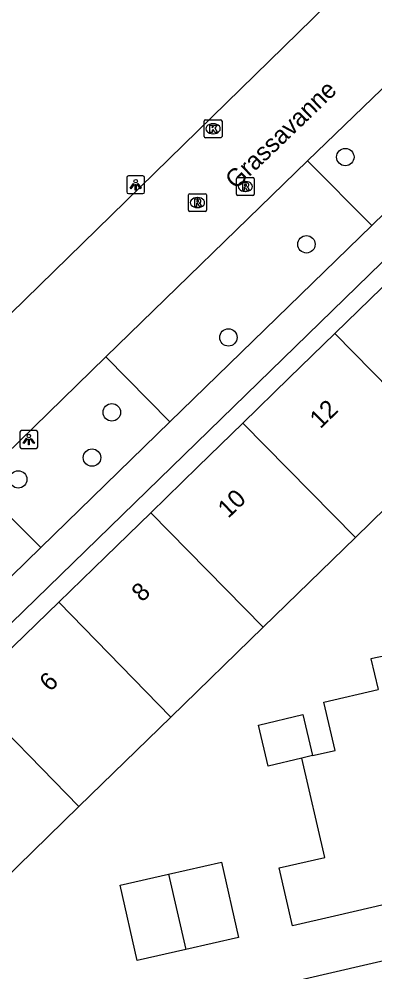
# Model space of a CAD drawing. Extents: x 156414 to 157775, y 382335 to 383765.
# Drawn here: x 156575.9 to 156595.9, y 383420.6 to 383474 of the extents above; entities that cross this region are included whole.
import ezdxf

# ---------------------------------------------------------------- set-up
doc = ezdxf.new("R2010")
doc.units = 0
for name, color, linetype in [('IMGEO_Boom', 7, 'Continuous'), ('IMGEO_Kolk', 7, 'Continuous'), ('IMGEO_Lichtpunt', 7, 'Continuous'), ('IMGEO_Openbare_ruimte_label', 7, 'Continuous'), ('IMGEO_Pand', 7, 'Continuous'), ('IMGEO_Pand_nummerreeks', 7, 'Continuous'), ('IMGEO_Parkeervlak_open', 7, 'Continuous'), ('IMGEO_Rijbaan_lokaal_gesloten', 7, 'Continuous'), ('IMGEO_Rioolput', 7, 'Continuous'), ('IMGEO_Voetpad_open', 7, 'Continuous')]:
    doc.layers.add(name, color=color, linetype=linetype)

msp = doc.modelspace()

# ---------------------------------------------------------------- linework, layer by layer
at = {"layer": 'IMGEO_Boom'}
for centre in [(156594.193, 383466.259), (156592.017, 383461.372), (156587.646, 383456.151), (156581.111, 383451.952), (156580.004, 383449.416), (156575.868, 383448.195)]:
    msp.add_circle(centre, 0.489, dxfattribs=at)
at = {"layer": 'IMGEO_Kolk'}
for p, q in [((156586.286, 383467.42), (156586.286, 383468.272)), ((156586.361, 383468.346), (156587.213, 383468.346)), ((156586.774, 383468.126), (156586.799, 383468.126)), ((156587.287, 383468.272), (156587.287, 383467.42)), ((156587.213, 383467.346), (156586.361, 383467.346)), ((156586.797, 383467.566), (156586.772, 383467.566))]:
    msp.add_line(p, q, dxfattribs=at)
for points in [[(156586.286, 383467.42), (156586.286, 383468.272)], [(156586.361, 383468.346), (156587.213, 383468.346)], [(156586.607, 383468.046), (156586.73, 383468.046), (156586.73, 383467.895), (156586.86, 383468.046), (156587.024, 383468.046), (156586.878, 383467.895), (156587.031, 383467.646), (156586.879, 383467.646), (156586.794, 383467.81), (156586.73, 383467.743), (156586.73, 383467.646), (156586.607, 383467.646), (156586.607, 383468.046)], [(156587.287, 383468.272), (156587.287, 383467.42)], [(156587.213, 383467.346), (156586.361, 383467.346)]]:
    msp.add_lwpolyline(points, dxfattribs=at)
for centre, start, end in [((156586.363, 383468.27), 91.552, 178.448), ((156586.363, 383468.27), 91.552, 178.448), ((156587.211, 383468.27), 1.552, 88.448), ((156587.211, 383468.27), 1.552, 88.448), ((156586.363, 383467.422), 181.552, 268.448), ((156586.363, 383467.422), 181.552, 268.448), ((156587.211, 383467.422), 271.552, 358.448), ((156587.211, 383467.422), 271.552, 358.448)]:
    msp.add_arc(centre, 0.0765, start, end, dxfattribs=at)
for centre, major_axis, ratio, start_param, end_param in [((156586.773, 383467.846), (-0.387, 0.002), 0.722429, 4.712389, 7.853982), ((156586.798, 383467.846), (-0.39, 0.002), 0.717154, 1.570796, 4.712389)]:
    msp.add_ellipse(centre, major_axis=major_axis, ratio=ratio, start_param=start_param, end_param=end_param, dxfattribs=at)
at = {"layer": 'IMGEO_Lichtpunt'}
for p, q in [((156582.852, 383465.206), (156582.044, 383465.206)), ((156582.852, 383465.206), (156582.044, 383465.206)), ((156581.95, 383465.111), (156581.95, 383464.304)), ((156581.95, 383465.111), (156581.95, 383464.304)), ((156582.946, 383464.304), (156582.946, 383465.111)), ((156582.946, 383464.304), (156582.946, 383465.111)), ((156582.044, 383464.21), (156582.852, 383464.21)), ((156582.044, 383464.21), (156582.852, 383464.21)), ((156575.963, 383450.833), (156575.963, 383450.026)), ((156575.963, 383450.833), (156575.963, 383450.026)), ((156576.865, 383450.928), (156576.057, 383450.928)), ((156576.865, 383450.928), (156576.057, 383450.928)), ((156576.959, 383450.026), (156576.959, 383450.833)), ((156576.959, 383450.026), (156576.959, 383450.833)), ((156576.057, 383449.932), (156576.865, 383449.932)), ((156576.057, 383449.932), (156576.865, 383449.932))]:
    msp.add_line(p, q, dxfattribs=at)
for points in [[(156582.324, 383464.775), (156582.363, 383464.747), (156582.175, 383464.485), (156582.137, 383464.512), (156582.324, 383464.775)], [(156582.426, 383464.727), (156582.473, 383464.727), (156582.473, 383464.405), (156582.426, 383464.405), (156582.426, 383464.727)], [(156582.536, 383464.747), (156582.574, 383464.774), (156582.761, 383464.512), (156582.722, 383464.484), (156582.536, 383464.747)], [(156576.337, 383450.497), (156576.376, 383450.469), (156576.188, 383450.207), (156576.15, 383450.234), (156576.337, 383450.497)], [(156576.439, 383450.449), (156576.486, 383450.449), (156576.486, 383450.127), (156576.439, 383450.127), (156576.439, 383450.449)], [(156576.549, 383450.469), (156576.587, 383450.496), (156576.774, 383450.234), (156576.735, 383450.206), (156576.549, 383450.469)]]:
    msp.add_lwpolyline(points, dxfattribs=at)
for centre in [(156582.449, 383464.909), (156576.462, 383450.631)]:
    msp.add_circle(centre, 0.0994, dxfattribs=at)
for centre, start, end in [((156582.044, 383465.111), 90, 180), ((156582.044, 383465.111), 90, 180), ((156582.852, 383465.111), 0, 90), ((156582.852, 383465.111), 0, 90), ((156582.044, 383464.304), 180, 270), ((156582.044, 383464.304), 180, 270), ((156582.852, 383464.304), 270, 0), ((156582.852, 383464.304), 270, 360), ((156576.057, 383450.833), 90, 180), ((156576.057, 383450.833), 90, 180), ((156576.865, 383450.833), 0, 90), ((156576.865, 383450.833), 0, 90), ((156576.057, 383450.026), 180, 270), ((156576.057, 383450.026), 180, 270), ((156576.865, 383450.026), 270, 0), ((156576.865, 383450.026), 270, 360)]:
    msp.add_arc(centre, 0.0946, start, end, dxfattribs=at)
at = {"layer": 'IMGEO_Pand'}
for points in [[(156598.757, 383461.383), (156596.236, 383458.928), (156593.609, 383456.371)], [(156593.609, 383456.371), (156591.056, 383453.885), (156588.452, 383451.349)], [(156599.906, 383449.955), (156593.609, 383456.371)], [(156588.452, 383451.349), (156585.935, 383448.899), (156583.297, 383446.33)], [(156594.759, 383444.94), (156588.452, 383451.349)], [(156599.906, 383449.955), (156594.759, 383444.94)], [(156583.297, 383446.33), (156580.763, 383443.863), (156578.138, 383441.308)], [(156589.59, 383439.904), (156583.297, 383446.33)], [(156594.759, 383444.94), (156589.59, 383439.904)], [(156578.138, 383441.308), (156575.606, 383438.843), (156572.981, 383436.287)], [(156578.138, 383441.308), (156584.421, 383434.868)], [(156589.59, 383439.904), (156584.421, 383434.868)], [(156592.359, 383432.713), (156593.621, 383433.01), (156592.986, 383435.704), (156596.033, 383436.422)], [(156579.273, 383429.853), (156572.981, 383436.287)], [(156584.421, 383434.868), (156579.273, 383429.853)], [(156591.765, 383432.573), (156589.88, 383432.128), (156589.338, 383434.425), (156591.818, 383435.01), (156592.359, 383432.713)], [(156592.359, 383432.713), (156591.765, 383432.573)], [(156601.001, 383425.434), (156597.538, 383424.631), (156593.594, 383423.718), (156591.244, 383423.173), (156590.497, 383426.423), (156593.044, 383427.009), (156591.765, 383432.573)], [(156579.273, 383429.853), (156574.118, 383424.831)], [(156584.286, 383426.065), (156587.262, 383426.738), (156588.216, 383422.515), (156585.26, 383421.847)], [(156585.26, 383421.847), (156582.53, 383421.23), (156581.576, 383425.453), (156584.286, 383426.065)], [(156584.286, 383426.065), (156585.26, 383421.847)]]:
    msp.add_lwpolyline(points, dxfattribs=at)
at = {"layer": 'IMGEO_Parkeervlak_open'}
for points in [[(156592.083, 383466.046), (156595.677, 383462.431)], [(156584.372, 383451.419), (156580.769, 383455.069)], [(156573.51, 383447.987), (156577.144, 383444.373)]]:
    msp.add_lwpolyline(points, dxfattribs=at)
at = {"layer": 'IMGEO_Rijbaan_lokaal_gesloten'}
for points in [[(156624.994, 383505.919), (156618.942, 383499.999), (156555.302, 383437.826), (156552.562, 383435.148)], [(156592.083, 383466.046), (156596.746, 383470.557)], [(156580.769, 383455.069), (156592.083, 383466.046)], [(156573.51, 383447.987), (156580.769, 383455.069)]]:
    msp.add_lwpolyline(points, dxfattribs=at)
at = {"layer": 'IMGEO_Rioolput'}
for p, q in [((156588.092, 383464.185), (156588.092, 383465.037)), ((156588.167, 383465.111), (156589.019, 383465.111)), ((156588.58, 383464.891), (156588.605, 383464.891)), ((156589.093, 383465.037), (156589.093, 383464.185)), ((156585.411, 383463.282), (156585.411, 383464.134)), ((156585.486, 383464.208), (156586.338, 383464.208)), ((156586.412, 383464.134), (156586.412, 383463.282)), ((156588.603, 383464.331), (156588.578, 383464.331)), ((156585.899, 383463.988), (156585.924, 383463.988)), ((156589.019, 383464.111), (156588.167, 383464.111)), ((156586.338, 383463.208), (156585.486, 383463.208)), ((156585.922, 383463.428), (156585.897, 383463.428))]:
    msp.add_line(p, q, dxfattribs=at)
for points in [[(156588.092, 383464.185), (156588.092, 383465.037)], [(156588.167, 383465.111), (156589.019, 383465.111)], [(156588.681, 383464.809), (156588.429, 383464.811), (156588.429, 383464.411)], [(156588.607, 383464.73), (156588.553, 383464.73), (156588.553, 383464.649)], [(156589.093, 383465.037), (156589.093, 383464.185)], [(156585.411, 383463.282), (156585.411, 383464.134)], [(156585.486, 383464.208), (156586.338, 383464.208)], [(156586.412, 383464.134), (156586.412, 383463.282)], [(156588.429, 383464.411), (156588.553, 383464.411), (156588.553, 383464.573), (156588.564, 383464.573)], [(156588.553, 383464.649), (156588.605, 383464.649)], [(156588.611, 383464.544), (156588.682, 383464.411), (156588.822, 383464.411), (156588.757, 383464.537)], [(156586, 383463.906), (156585.748, 383463.908), (156585.748, 383463.508)], [(156585.748, 383463.508), (156585.872, 383463.508), (156585.872, 383463.67), (156585.883, 383463.67)], [(156585.926, 383463.827), (156585.872, 383463.827), (156585.872, 383463.746)], [(156585.872, 383463.746), (156585.924, 383463.746)], [(156585.93, 383463.641), (156586.001, 383463.508), (156586.141, 383463.508), (156586.076, 383463.634)], [(156589.019, 383464.111), (156588.167, 383464.111)], [(156586.338, 383463.208), (156585.486, 383463.208)]]:
    msp.add_lwpolyline(points, dxfattribs=at)
for centre, radius, start, end in [((156588.169, 383465.035), 0.0765, 91.552, 178.448), ((156588.169, 383465.035), 0.0765, 91.552, 178.448), ((156588.613, 383464.634), 0.0964, 77.0061, 93.1865), ((156588.627, 383464.691), 0.0378, 276.6634, 79.6772), ((156588.68, 383464.699), 0.109, 350.3612, 89.416), ((156588.678, 383464.699), 0.112, 277.5842, 350.9817), ((156589.017, 383465.035), 0.0765, 1.552, 88.448), ((156589.017, 383465.035), 0.0765, 1.552, 88.448), ((156585.488, 383464.132), 0.0765, 91.552, 178.448), ((156585.488, 383464.132), 0.0765, 91.552, 178.448), ((156586.336, 383464.132), 0.0765, 1.552, 88.448), ((156586.336, 383464.132), 0.0765, 1.552, 88.448), ((156588.169, 383464.187), 0.0765, 181.552, 268.448), ((156588.169, 383464.187), 0.0765, 181.552, 268.448), ((156588.563, 383464.52), 0.0533, 26.0293, 88.6989), ((156588.589, 383464.838), 0.19, 274.7715, 282.9687), ((156588.662, 383464.484), 0.108, 29.5134, 73.7905), ((156589.017, 383464.187), 0.0765, 271.552, 358.448), ((156589.017, 383464.187), 0.0765, 271.552, 358.448), ((156585.882, 383463.617), 0.0533, 26.0293, 88.6989), ((156585.908, 383463.935), 0.19, 274.7715, 282.9687), ((156585.932, 383463.731), 0.0964, 77.0061, 93.1865), ((156585.946, 383463.788), 0.0378, 276.6634, 79.6772), ((156585.999, 383463.796), 0.109, 350.3612, 89.416), ((156585.997, 383463.796), 0.112, 277.5842, 350.9817), ((156585.981, 383463.581), 0.108, 29.5134, 73.7905), ((156585.488, 383463.284), 0.0765, 181.552, 268.448), ((156585.488, 383463.284), 0.0765, 181.552, 268.448), ((156586.336, 383463.284), 0.0765, 271.552, 358.448), ((156586.336, 383463.284), 0.0765, 271.552, 358.448)]:
    msp.add_arc(centre, radius, start, end, dxfattribs=at)
for centre, major_axis, ratio, start_param, end_param in [((156588.579, 383464.611), (-0.387, 0.002), 0.722429, 4.712389, 7.853982), ((156588.604, 383464.611), (-0.39, 0.002), 0.717154, 1.570796, 4.712389), ((156585.898, 383463.708), (-0.387, 0.002), 0.722429, 4.712389, 7.853982), ((156585.923, 383463.708), (-0.39, 0.002), 0.717154, 1.570796, 4.712389)]:
    msp.add_ellipse(centre, major_axis=major_axis, ratio=ratio, start_param=start_param, end_param=end_param, dxfattribs=at)
at = {"layer": 'IMGEO_Voetpad_open'}
for points in [[(156562.297, 383427.345), (156622.542, 383485.969)], [(156600.234, 383466.877), (156595.677, 383462.431)], [(156595.677, 383462.431), (156584.372, 383451.419)], [(156584.372, 383451.419), (156577.144, 383444.373)], [(156577.144, 383444.373), (156568.938, 383436.39)], [(156597.155, 383438.457), (156595.632, 383438.131), (156596.033, 383436.422)], [(156565.403, 383414.036), (156582.796, 383418.095), (156616.997, 383426.013), (156636.945, 383430.608)]]:
    msp.add_lwpolyline(points, dxfattribs=at)

# ---------------------------------------------------------------- texts
at = {"layer": 'IMGEO_Openbare_ruimte_label'}
msp.add_text('Grassavanne', height=1, rotation=43.8656, dxfattribs=at).set_placement((156588.052, 383464.411))
at = {"layer": 'IMGEO_Pand_nummerreeks'}
for s, p in [('12', (156592.792, 383450.996)), ('10', (156587.639, 383445.979)), ('8', (156582.811, 383441.279)), ('6', (156577.651, 383436.255))]:
    msp.add_text(s, height=1, rotation=44.2332, dxfattribs=at).set_placement(p)

doc.saveas('drawing.dxf')
